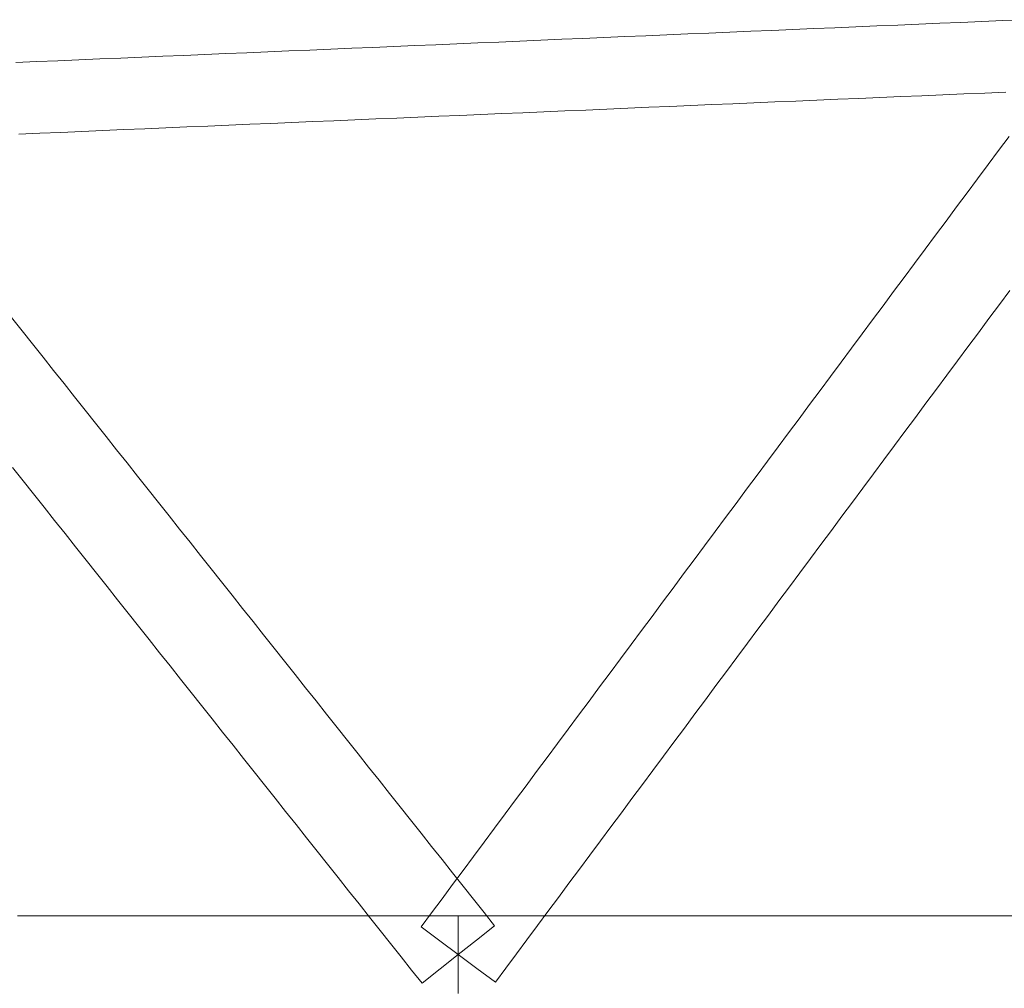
# Model space of a CAD drawing. Header units: millimetres. Extents: x -176817 to 571382, y -58489 to 156123.
# Tile 313 of 364: x 537110 to 540407, y -10094 to -6848. Entities that reach past the tile are written whole.
import ezdxf

# ---------------------------------------------------------------- set-up
doc = ezdxf.new("R2010")
doc.units = ezdxf.units.MM
doc.header["$LTSCALE"] = 0.2
doc.layers.add('ARF2000E0_BEARING_ROOF_KANTAVAT_KATTO', color=7, linetype='Continuous', lineweight=13)

msp = doc.modelspace()

# ---------------------------------------------------------------- linework, layer by layer
at = {"layer": 'ARF2000E0_BEARING_ROOF_KANTAVAT_KATTO'}
for points in [[(540472.0017, -6848.4458), (540401.6892, -6851.438), (540331.3767, -6854.4302), (540261.0642, -6857.4224), (540190.7517, -6860.4145), (540120.4392, -6863.4067), (540050.1267, -6866.3989), (539979.8142, -6869.3911), (539909.5017, -6872.3833), (539839.1892, -6875.3755), (539768.8767, -6878.3677), (539698.5642, -6881.3599), (539628.2517, -6884.352), (539557.9392, -6887.3442), (539487.6267, -6890.3364), (539417.3142, -6893.3286), (539347.0017, -6896.3208), (539276.6892, -6899.313), (539206.3767, -6902.3052), (539136.0642, -6905.2974), (539065.7517, -6908.2895), (538995.4392, -6911.2817), (538925.1267, -6914.2739), (538854.8142, -6917.2661), (538784.5017, -6920.2583), (538714.1892, -6923.2505), (538643.8767, -6926.2427), (538573.5642, -6929.2349), (538503.2517, -6932.227), (538432.9392, -6935.2192), (538362.6267, -6938.2114), (538292.3142, -6941.2036), (538222.0017, -6944.1958), (538151.6892, -6947.188), (538081.3767, -6950.1802), (538011.0642, -6953.1724), (537940.7517, -6956.1645), (537870.4392, -6959.1567), (537800.1267, -6962.1489), (537729.8142, -6965.1411), (537659.5017, -6968.1333), (537589.1892, -6971.1255), (537518.8767, -6974.1177), (537448.5642, -6977.1099), (537378.2517, -6980.102), (537307.9392, -6983.0942), (537237.6267, -6986.0864), (537167.3142, -6989.0786), (537097.0017, -6992.0708)], [(537107.2058, -7231.8538), (537177.5183, -7228.8616), (537247.8308, -7225.8694), (537318.1433, -7222.8772), (537388.4558, -7219.885), (537458.7683, -7216.8928), (537529.0808, -7213.9006), (537599.3933, -7210.9085), (537669.7058, -7207.9163), (537740.0183, -7204.9241), (537810.3308, -7201.9319), (537880.6433, -7198.9397), (537950.9558, -7195.9475), (538021.2683, -7192.9553), (538091.5808, -7189.9631), (538161.8933, -7186.971), (538232.2058, -7183.9788), (538302.5183, -7180.9866), (538372.8308, -7177.9944), (538443.1433, -7175.0022), (538513.4558, -7172.01), (538583.7683, -7169.0178), (538654.0808, -7166.0256), (538724.3933, -7163.0335), (538794.7058, -7160.0413), (538865.0183, -7157.0491), (538935.3308, -7154.0569), (539005.6433, -7151.0647), (539075.9558, -7148.0725), (539146.2683, -7145.0803), (539216.5808, -7142.0881), (539286.8933, -7139.096), (539357.2058, -7136.1038), (539427.5183, -7133.1116), (539497.8308, -7130.1194), (539568.1433, -7127.1272), (539638.4558, -7124.135), (539708.7683, -7121.1428), (539779.0808, -7118.1506), (539849.3933, -7115.1585), (539919.7058, -7112.1663), (539990.0183, -7109.1741), (540060.3308, -7106.1819), (540130.6433, -7103.1897), (540200.9558, -7100.1975), (540271.2683, -7097.2053), (540341.5808, -7094.2131), (540411.8933, -7091.221)], [(540423.0164, -7239.2993), (540387.8602, -7286.5977), (540352.7039, -7333.8962), (540317.5477, -7381.1946), (540282.3914, -7428.493), (540247.2352, -7475.7915), (540212.0789, -7523.0899), (540176.9227, -7570.3883), (540141.7664, -7617.6868), (540106.6102, -7664.9852), (540071.4539, -7712.2837), (540036.2977, -7759.5821), (540001.1414, -7806.8805), (539965.9852, -7854.179), (539930.8289, -7901.4774), (539895.6727, -7948.7758), (539860.5164, -7996.0743), (539825.3602, -8043.3727), (539790.2039, -8090.6712), (539755.0477, -8137.9696), (539719.8914, -8185.268), (539684.7352, -8232.5665), (539649.5789, -8279.8649), (539614.4227, -8327.1633), (539579.2664, -8374.4618), (539544.1102, -8421.7602), (539508.9539, -8469.0587), (539473.7977, -8516.3571), (539438.6414, -8563.6555), (539403.4852, -8610.954), (539368.3289, -8658.2524), (539333.1727, -8705.5508), (539298.0164, -8752.8493), (539262.8602, -8800.1477), (539227.7039, -8847.4462), (539192.5477, -8894.7446), (539157.3914, -8942.043), (539122.2352, -8989.3415), (539087.0789, -9036.6399), (539051.9227, -9083.9383), (539016.7664, -9131.2368), (538981.6102, -9178.5352), (538946.4539, -9225.8337), (538911.2977, -9273.1321), (538876.1414, -9320.4305), (538840.9852, -9367.729), (538805.8289, -9415.0274), (538770.6727, -9462.3258), (538735.5164, -9509.6243), (538700.3602, -9556.9227), (538665.2039, -9604.2212), (538630.0477, -9651.5196), (538594.8914, -9698.818), (538559.7352, -9746.1165), (538524.5789, -9793.4149), (538489.4227, -9840.7133), (538454.2664, -9888.0118), (538516.4663, -9934.2441), (538578.6662, -9980.4763), (538640.8661, -10026.7086), (538703.066, -10072.9409), (538738.2222, -10025.6425), (538773.3785, -9978.344), (538808.5347, -9931.0456), (538843.691, -9883.7472), (538878.8472, -9836.4487), (538914.0035, -9789.1503), (538949.1597, -9741.8518), (538984.316, -9694.5534), (539019.4722, -9647.255), (539054.6285, -9599.9565), (539089.7847, -9552.6581), (539124.941, -9505.3597), (539160.0972, -9458.0612), (539195.2535, -9410.7628), (539230.4097, -9363.4643), (539265.566, -9316.1659), (539300.7222, -9268.8675), (539335.8785, -9221.569), (539371.0347, -9174.2706), (539406.191, -9126.9722), (539441.3472, -9079.6737), (539476.5035, -9032.3753), (539511.6597, -8985.0768), (539546.816, -8937.7784), (539581.9722, -8890.48), (539617.1285, -8843.1815), (539652.2847, -8795.8831), (539687.441, -8748.5847), (539722.5972, -8701.2862), (539757.7535, -8653.9878), (539792.9097, -8606.6893), (539828.066, -8559.3909), (539863.2222, -8512.0925), (539898.3785, -8464.794), (539933.5347, -8417.4956), (539968.691, -8370.1972), (540003.8472, -8322.8987), (540039.0035, -8275.6003), (540074.1597, -8228.3018), (540109.316, -8181.0034), (540144.4722, -8133.705), (540179.6285, -8086.4065), (540214.7847, -8039.1081), (540249.941, -7991.8097), (540285.0972, -7944.5112), (540320.2535, -7897.2128), (540355.4097, -7849.9143), (540390.566, -7802.6159), (540425.7222, -7755.3175)], [(538457.2465, -10076.8208), (538517.9563, -10028.6486), (538578.6662, -9980.4763), (538639.3761, -9932.3041), (538700.0859, -9884.1319), (538664.9297, -9839.8256), (538629.7734, -9795.5194), (538594.6172, -9751.2131), (538559.4609, -9706.9069), (538524.3047, -9662.6006), (538489.1484, -9618.2944), (538453.9922, -9573.9881), (538418.8359, -9529.6819), (538383.6797, -9485.3756), (538348.5234, -9441.0694), (538313.3672, -9396.7631), (538278.2109, -9352.4569), (538243.0547, -9308.1506), (538207.8984, -9263.8444), (538172.7422, -9219.5381), (538137.5859, -9175.2319), (538102.4297, -9130.9256), (538067.2734, -9086.6194), (538032.1172, -9042.3131), (537996.9609, -8998.0069), (537961.8047, -8953.7006), (537926.6484, -8909.3944), (537891.4922, -8865.0881), (537856.3359, -8820.7819), (537821.1797, -8776.4756), (537786.0234, -8732.1694), (537750.8672, -8687.8631), (537715.7109, -8643.5569), (537680.5547, -8599.2506), (537645.3984, -8554.9444), (537610.2422, -8510.6381), (537575.0859, -8466.3319), (537539.9297, -8422.0256), (537504.7734, -8377.7194), (537469.6172, -8333.4131), (537434.4609, -8289.1069), (537399.3047, -8244.8006), (537364.1484, -8200.4944), (537328.9922, -8156.1881), (537293.8359, -8111.8819), (537258.6797, -8067.5756), (537223.5234, -8023.2694), (537188.3672, -7978.9631), (537153.2109, -7934.6569), (537118.0547, -7890.3506), (537082.8984, -7846.0444)], [(537086.1527, -8348.8771), (537121.309, -8393.1833), (537156.4652, -8437.4896), (537191.6215, -8481.7958), (537226.7777, -8526.1021), (537261.934, -8570.4083), (537297.0902, -8614.7146), (537332.2465, -8659.0208), (537367.4027, -8703.3271), (537402.559, -8747.6333), (537437.7152, -8791.9396), (537472.8715, -8836.2458), (537508.0277, -8880.5521), (537543.184, -8924.8583), (537578.3402, -8969.1646), (537613.4965, -9013.4708), (537648.6527, -9057.7771), (537683.809, -9102.0833), (537718.9652, -9146.3896), (537754.1215, -9190.6958), (537789.2777, -9235.0021), (537824.434, -9279.3083), (537859.5902, -9323.6146), (537894.7465, -9367.9208), (537929.9027, -9412.2271), (537965.059, -9456.5333), (538000.2152, -9500.8396), (538035.3715, -9545.1458), (538070.5277, -9589.4521), (538105.684, -9633.7583), (538140.8402, -9678.0646), (538175.9965, -9722.3708), (538211.1527, -9766.6771), (538246.309, -9810.9833), (538281.4652, -9855.2896), (538316.6215, -9899.5958), (538351.7777, -9943.9021), (538386.934, -9988.2083), (538422.0902, -10032.5146), (538457.2465, -10076.8208)], [(538578.6662, -10110.4763), (538578.6662, -10045.4763), (538578.6662, -9980.4763), (538578.6662, -9915.4763), (538578.6662, -9850.4763), (538508.3537, -9850.4763), (538438.0412, -9850.4763), (538367.7287, -9850.4763), (538297.4162, -9850.4763), (538227.1037, -9850.4763), (538156.7912, -9850.4763), (538086.4787, -9850.4763), (538016.1662, -9850.4763), (537945.8537, -9850.4763), (537875.5412, -9850.4763), (537805.2287, -9850.4763), (537734.9162, -9850.4763), (537664.6037, -9850.4763), (537594.2912, -9850.4763), (537523.9787, -9850.4763), (537453.6662, -9850.4763), (537383.3537, -9850.4763), (537313.0412, -9850.4763), (537242.7287, -9850.4763), (537172.4162, -9850.4763), (537102.1037, -9850.4763)], [(540477.1037, -9850.4763), (540406.7912, -9850.4763), (540336.4787, -9850.4763), (540266.1662, -9850.4763), (540195.8537, -9850.4763), (540125.5412, -9850.4763), (540055.2287, -9850.4763), (539984.9162, -9850.4763), (539914.6037, -9850.4763), (539844.2912, -9850.4763), (539773.9787, -9850.4763), (539703.6662, -9850.4763), (539633.3537, -9850.4763), (539563.0412, -9850.4763), (539492.7287, -9850.4763), (539422.4162, -9850.4763), (539352.1037, -9850.4763), (539281.7912, -9850.4763), (539211.4787, -9850.4763), (539141.1662, -9850.4763), (539070.8537, -9850.4763), (539000.5412, -9850.4763), (538930.2287, -9850.4763), (538859.9162, -9850.4763), (538789.6037, -9850.4763), (538719.2912, -9850.4763), (538648.9787, -9850.4763), (538578.6662, -9850.4763), (538578.6662, -9915.4763), (538578.6662, -9980.4763), (538578.6662, -10045.4763), (538578.6662, -10110.4763)]]:
    msp.add_lwpolyline(points, dxfattribs=at)

doc.saveas('drawing.dxf')
